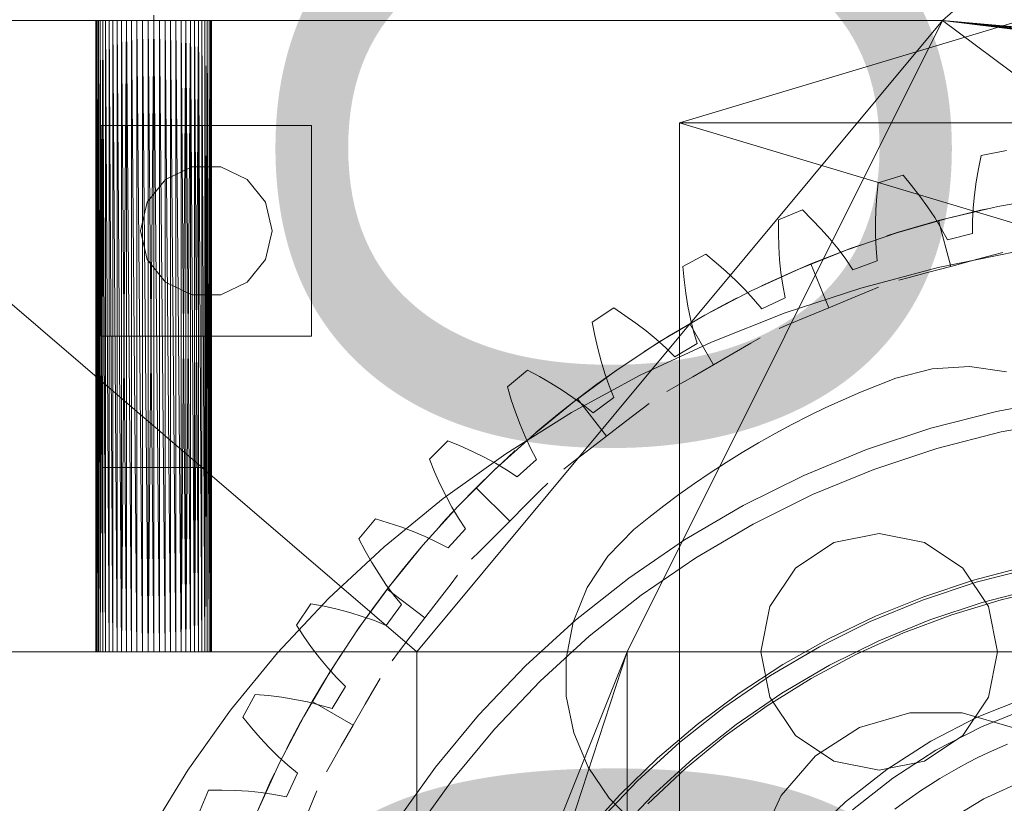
# Model space of a CAD drawing. Header units: millimetres. Extents: x -1970 to 61924, y -58230 to 6847.
# Tile 680 of 925: x 23999 to 24374, y 1882 to 2180. Entities that reach past the tile are written whole.
import ezdxf

# ---------------------------------------------------------------- set-up
doc = ezdxf.new("R2010")
doc.units = ezdxf.units.MM
for name, color, linetype, lineweight in [('COTAS_O', 1, 'Continuous', 0), ('COTAS_P', 1, 'Continuous', 0), ('lateral_briquetadora', 7, 'Continuous', 0)]:
    doc.layers.add(name, color=color, linetype=linetype, lineweight=lineweight)
doc.dimstyles.new('R19_100', dxfattribs={"dimtxt": 250, "dimasz": 150, "dimexe": 150, "dimexo": 80, "dimgap": 100, "dimtad": 1, "dimtih": 1, "dimtoh": 1, "dimdsep": 46, "dimcen": 0.09, "dimadec": 0, "dimazin": 0, "dimtfac": 1, "dimtdec": 4, "dimtofl": 0, "dimtmove": 0, "dimatfit": 3, "dimfxl": 1, "dimtolj": 1, "dimtzin": 0, "dimarcsym": 0})

# ---------------------------------------------------------------- blocks, each defined once
blk = doc.blocks.new('DIM_R26_4')
at = {"layer": 'COTAS_P'}
for p, q in [((15248.37, 1279.09), (24311.82, 4109.09)), ((24311.82, 4109.09), (24155.23, 4107.34)), ((24311.82, 4109.09), (24182.05, 4021.43)), ((24580.07, 3250), (24311.82, 4109.09)), ((15248.37, 1279.09), (15378.14, 1366.76)), ((15248.37, 1279.09), (15404.97, 1280.85)), ((15516.62, 420), (15248.37, 1279.09))]:
    blk.add_line(p, q, dxfattribs=at)
blk.add_text('9495 P', height=250, rotation=17.3406, dxfattribs=at).set_placement((19750.29, 2789.55))
blk = doc.blocks.new('DIM_R26_7')
at = {"layer": 'COTAS_P'}
for p, q in [((24250.07, 2141), (24400.07, 2186)), ((26750.07, 2141), (26600.07, 2186)), ((24250.07, 1241), (24250.07, 2141)), ((24250.07, 2141), (26750.07, 2141)), ((24250.07, 2141), (24400.07, 2096)), ((26750.07, 2141), (26600.07, 2096)), ((26750.07, 1241), (26750.07, 2141))]:
    blk.add_line(p, q, dxfattribs=at)
blk.add_text('2500 P', height=250, dxfattribs=at).set_placement((25500.07, 2241))
blk = doc.blocks.new('DIM_R26_23')
at = {"layer": 'COTAS_O'}
for p, q in [((23750.07, 2330), (24450.07, 2330)), ((24450.07, 2330), (24405.07, 2180)), ((24450.07, 0), (24450.07, 2330)), ((24450.07, 2330), (24495.07, 2180)), ((24450.07, 0), (24405.07, 150)), ((24450.07, 0), (24495.07, 150)), ((23750.07, 0), (24450.07, 0))]:
    blk.add_line(p, q, dxfattribs=at)
blk.add_text('2330 O', height=250, rotation=90, dxfattribs=at).set_placement((24350.07, 1165))

msp = doc.modelspace()

# ---------------------------------------------------------------- linework, layer by layer
at = {"layer": 'lateral_briquetadora'}
for p, q in [((24430.067, 2250), (24350.067, 2180)), ((23870.067, 2180), (24150.067, 1940)), ((24350.067, 2180), (23870.067, 2180)), ((24054.359, 2180), (23870.067, 2180)), ((24052.224, 2180), (23870.067, 2180)), ((24050.067, 2180), (23870.067, 2180)), ((24047.911, 2180), (23870.067, 2180)), ((24045.775, 2180), (23870.067, 2180)), ((24043.681, 2180), (23870.067, 2180)), ((24041.648, 2180), (23870.067, 2180)), ((24039.697, 2180), (23870.067, 2180)), ((24037.845, 2180), (23870.067, 2180)), ((24036.111, 2180), (23870.067, 2180)), ((24034.511, 2180), (23870.067, 2180)), ((24033.061, 2180), (23870.067, 2180)), ((24031.775, 2180), (23870.067, 2180)), ((24030.665, 2180), (23870.067, 2180)), ((24029.742, 2180), (23870.067, 2180)), ((24029.015, 2180), (23870.067, 2180)), ((24028.49, 2180), (23870.067, 2180)), ((24028.173, 2180), (23870.067, 2180)), ((24028.067, 2180), (23870.067, 2180)), ((24028.067, 2180), (24028.173, 1940)), ((24028.067, 1940), (24028.067, 2180)), ((24028.067, 2180), (24028.173, 2180)), ((24028.173, 2180), (24028.49, 1940)), ((24028.173, 1940), (24028.173, 2180)), ((24028.173, 2180), (24028.49, 2180)), ((24028.49, 2180), (24029.015, 1940)), ((24028.49, 1940), (24028.49, 2180)), ((24028.49, 2180), (24029.015, 2180)), ((24029.015, 2180), (24029.742, 1940)), ((24029.015, 1940), (24029.015, 2180)), ((24029.015, 2180), (24029.742, 2180)), ((24029.742, 2180), (24030.665, 1940)), ((24029.742, 1940), (24029.742, 2180)), ((24029.742, 2180), (24030.665, 2180)), ((24030.665, 2180), (24029.742, 1940)), ((24030.665, 2180), (24031.775, 1940)), ((24030.665, 1940), (24030.665, 2180)), ((24030.665, 2180), (24031.775, 2180)), ((24031.775, 2180), (24033.061, 1940)), ((24031.775, 1940), (24031.775, 2180)), ((24031.775, 2180), (24033.061, 2180)), ((24033.061, 2180), (24034.511, 1940)), ((24033.061, 1940), (24033.061, 2180)), ((24033.061, 2180), (24034.511, 2180)), ((24034.511, 2180), (24034.511, 1940)), ((24034.511, 2180), (24036.111, 1940)), ((24034.511, 2180), (24036.111, 2180)), ((24036.111, 2180), (24036.111, 1940)), ((24036.111, 2180), (24037.845, 1940)), ((24036.111, 2180), (24037.845, 2180)), ((24037.845, 2180), (24037.845, 1940)), ((24037.845, 2180), (24039.697, 1940)), ((24037.845, 2180), (24039.697, 2180)), ((24039.697, 2180), (24037.845, 1940)), ((24039.697, 2180), (24039.697, 1940)), ((24039.697, 2180), (24041.648, 1940)), ((24039.697, 2180), (24041.648, 2180)), ((24041.648, 2180), (24041.648, 1940)), ((24041.648, 2180), (24043.681, 1940)), ((24041.648, 2180), (24043.681, 2180)), ((24043.681, 2180), (24043.681, 1940)), ((24043.681, 2180), (24045.775, 1940)), ((24043.681, 2180), (24045.775, 2180)), ((24045.775, 2180), (24045.775, 1940)), ((24045.775, 2180), (24047.911, 1940)), ((24045.775, 2180), (24047.911, 2180)), ((24047.911, 2180), (24047.911, 1940)), ((24047.911, 2180), (24050.067, 1940)), ((24047.911, 2180), (24050.067, 2180)), ((24050.067, 2180), (24047.911, 1940)), ((24050.067, 2182), (24050.067, 2010)), ((24050.067, 2180), (24050.067, 1940)), ((24050.067, 2180), (24052.224, 1940)), ((24050.067, 2180), (24052.224, 2180)), ((24052.224, 2180), (24052.224, 1940)), ((24052.224, 2180), (24054.359, 1940)), ((24052.224, 2180), (24054.359, 2180)), ((24052.224, 2180), (24350.067, 2180)), ((24054.359, 2180), (24054.359, 1940)), ((24054.359, 2180), (24056.454, 1940)), ((24054.359, 2180), (24056.454, 2180)), ((24054.359, 2180), (24350.067, 2180)), ((24056.454, 2180), (24056.454, 1940)), ((24056.454, 2180), (24058.487, 1940)), ((24056.454, 2180), (24058.487, 2180)), ((24056.454, 2180), (24350.067, 2180)), ((24058.487, 2180), (24058.487, 1940)), ((24058.487, 2180), (24060.438, 1940)), ((24058.487, 2180), (24060.438, 2180)), ((24058.487, 2180), (24350.067, 2180)), ((24060.438, 2180), (24060.438, 1940)), ((24062.29, 2180), (24060.438, 1940)), ((24060.438, 2180), (24062.29, 2180)), ((24060.438, 2180), (24350.067, 2180)), ((24060.438, 2180), (24062.29, 1940)), ((24062.29, 2180), (24062.29, 1940)), ((24062.29, 1940), (24064.024, 2180)), ((24062.29, 2180), (24064.024, 2180)), ((24062.29, 2180), (24350.067, 2180)), ((24062.29, 2180), (24064.024, 1940)), ((24064.024, 2180), (24064.024, 1940)), ((24064.024, 2180), (24065.624, 1940)), ((24064.024, 2180), (24065.624, 2180)), ((24064.024, 2180), (24350.067, 2180)), ((24065.624, 2180), (24065.624, 1940)), ((24065.624, 1940), (24067.074, 2180)), ((24065.624, 2180), (24067.074, 2180)), ((24065.624, 2180), (24350.067, 2180)), ((24067.074, 1940), (24065.624, 2180)), ((24067.074, 2180), (24067.074, 1940)), ((24067.074, 2180), (24068.36, 1940)), ((24067.074, 2180), (24068.36, 2180)), ((24350.067, 2180), (24067.074, 2180)), ((24068.36, 2180), (24069.47, 1940)), ((24068.36, 1940), (24068.36, 2180)), ((24068.36, 2180), (24069.47, 2180)), ((24350.067, 2180), (24068.36, 2180)), ((24069.47, 2180), (24069.47, 1940)), ((24069.47, 1940), (24070.393, 2180)), ((24069.47, 2180), (24070.393, 2180)), ((24350.067, 2180), (24069.47, 2180)), ((24070.393, 1940), (24069.47, 2180)), ((24070.393, 2180), (24070.393, 1940)), ((24070.393, 2180), (24071.12, 1940)), ((24070.393, 2180), (24071.12, 2180)), ((24350.067, 2180), (24070.393, 2180)), ((24071.12, 2180), (24071.12, 1940)), ((24071.12, 1940), (24071.645, 2180)), ((24071.12, 2180), (24071.645, 2180)), ((24350.067, 2180), (24071.12, 2180)), ((24071.645, 1940), (24071.12, 2180)), ((24071.645, 2180), (24071.645, 1940)), ((24071.645, 2180), (24071.962, 1940)), ((24071.645, 2180), (24071.962, 2180)), ((24350.067, 2180), (24071.645, 2180)), ((24071.962, 2180), (24071.962, 1940)), ((24071.962, 1940), (24072.067, 2180)), ((24071.962, 2180), (24072.067, 2180)), ((24350.067, 2180), (24071.962, 2180)), ((24071.962, 2180), (24072.067, 1940)), ((24072.067, 2180), (24072.067, 1940)), ((24072.067, 2180), (24350.067, 2180)), ((24350.067, 2180), (24150.067, 1940)), ((24350.067, 2180), (24230.067, 1940)), ((24350.067, 2180), (24629.579, 2152.322)), ((24628.488, 2155.371), (24350.067, 2180)), ((24350.067, 2180), (24670.067, 1940)), ((24634.558, 2144.015), (24350.067, 2180)), ((24632.629, 2146.616), (24350.067, 2180)), ((24630.964, 2149.394), (24350.067, 2180)), ((24030.067, 2140), (24030.067, 2060)), ((24110.067, 2140), (24030.067, 2140)), ((24110.067, 2140), (24110.067, 2060)), ((24363.742, 2123.571), (24364.763, 2128.583)), ((24364.763, 2128.583), (24374.434, 2130.507)), ((24054.48, 2119.546), (24064.504, 2124.373)), ((24064.504, 2124.373), (24075.631, 2124.373)), ((24075.631, 2124.373), (24085.655, 2119.546)), ((24362.893, 2118.587), (24363.742, 2123.571)), ((24325.615, 2118.278), (24335.052, 2121.141)), ((24335.052, 2121.141), (24338.315, 2117.202)), ((24047.543, 2110.847), (24054.48, 2119.546)), ((24085.655, 2119.546), (24092.592, 2110.847)), ((24325.091, 2113.191), (24325.615, 2118.278)), ((24338.315, 2117.202), (24341.413, 2113.206)), ((24362.225, 2113.634), (24362.893, 2118.587)), ((24324.735, 2108.147), (24325.091, 2113.191)), ((24341.413, 2113.206), (24344.337, 2109.153)), ((24361.749, 2108.717), (24362.225, 2113.634)), ((24371.108, 2109.221), (24390.67, 2112.727)), ((24045.067, 2100), (24047.543, 2110.847)), ((24092.592, 2110.847), (24095.067, 2100)), ((24344.337, 2109.153), (24347.074, 2105.041)), ((24351.749, 2104.728), (24371.108, 2109.221)), ((24361.484, 2103.844), (24361.749, 2108.717)), ((24364.494, 2107.802), (24368.46, 2108.667)), ((24287.666, 2104.186), (24296.777, 2107.96)), ((24296.777, 2107.96), (24300.41, 2104.36)), ((24324.555, 2103.152), (24324.735, 2108.147)), ((24332.642, 2099.261), (24351.749, 2104.728)), ((24347.074, 2105.041), (24349.605, 2100.868)), ((24348.546, 2103.884), (24357.375, 2106.141)), ((24357.375, 2106.141), (24348.546, 2103.884)), ((24357.375, 2106.141), (24364.494, 2107.802)), ((24364.494, 2107.802), (24357.375, 2106.141)), ((24287.643, 2099.071), (24287.666, 2104.186)), ((24300.41, 2104.36), (24303.885, 2100.687)), ((24324.564, 2098.213), (24324.555, 2103.152)), ((24339.771, 2101.424), (24332.776, 2099.303)), ((24348.546, 2103.884), (24339.771, 2101.424)), ((24353.204, 2086.498), (24348.546, 2103.884)), ((24349.605, 2100.868), (24351.903, 2096.629)), ((24361.457, 2099.022), (24361.484, 2103.844)), ((24047.543, 2089.153), (24045.067, 2100)), ((24095.067, 2100), (24092.592, 2089.153)), ((24287.783, 2094.017), (24287.643, 2099.071)), ((24303.885, 2100.687), (24307.193, 2096.94)), ((24313.837, 2092.833), (24332.642, 2099.261)), ((24324.777, 2093.337), (24324.564, 2098.213)), ((24332.776, 2099.303), (24328.908, 2098.069)), ((24351.903, 2096.629), (24361.457, 2099.022)), ((24288.094, 2089.029), (24287.783, 2094.017)), ((24307.193, 2096.94), (24310.319, 2093.116)), ((24315.26, 2093.357), (24319.079, 2094.733)), ((24251.282, 2086.442), (24259.979, 2091.091)), ((24259.979, 2091.091), (24263.947, 2087.864)), ((24295.381, 2085.461), (24313.837, 2092.833)), ((24299.96, 2087.392), (24308.419, 2090.781)), ((24308.419, 2090.781), (24315.26, 2093.357)), ((24310.319, 2093.116), (24313.248, 2089.211)), ((24325.223, 2088.535), (24324.777, 2093.337)), ((24348.423, 2086.03), (24378.375, 2092.122)), ((24362.006, 2088.856), (24369.063, 2090.747)), ((24369.063, 2090.747), (24372.98, 2091.797)), ((24054.48, 2080.454), (24047.543, 2089.153)), ((24092.592, 2089.153), (24085.655, 2080.454)), ((24251.76, 2081.35), (24251.282, 2086.442)), ((24263.947, 2087.864), (24267.765, 2084.549)), ((24288.587, 2084.114), (24288.094, 2089.029)), ((24299.96, 2087.392), (24291.582, 2083.807)), ((24306.848, 2070.762), (24299.96, 2087.392)), ((24313.248, 2089.211), (24315.949, 2085.217)), ((24315.949, 2085.217), (24325.223, 2088.535)), ((24318.991, 2078.241), (24348.423, 2086.03)), ((24353.204, 2086.498), (24344.403, 2084.14)), ((24353.204, 2086.498), (24362.006, 2088.856)), ((24267.765, 2084.549), (24271.424, 2081.145)), ((24277.323, 2077.164), (24295.381, 2085.461)), ((24291.582, 2083.807), (24284.923, 2080.791)), ((24289.277, 2079.283), (24288.587, 2084.114)), ((24337.345, 2082.248), (24333.429, 2081.199)), ((24344.403, 2084.14), (24337.345, 2082.248)), ((24064.504, 2075.627), (24054.48, 2080.454)), ((24085.655, 2080.454), (24075.631, 2075.627)), ((24252.395, 2076.334), (24251.76, 2081.35)), ((24271.424, 2081.145), (24274.911, 2077.646)), ((24284.923, 2080.791), (24281.25, 2079.063)), ((24290.191, 2074.548), (24289.277, 2079.283)), ((24322.017, 2077.045), (24325.763, 2078.597)), ((24075.631, 2075.627), (24064.504, 2075.627)), ((24253.193, 2071.4), (24252.395, 2076.334)), ((24259.708, 2067.962), (24277.323, 2077.164)), ((24274.911, 2077.646), (24278.207, 2074.047)), ((24290.206, 2068.791), (24318.991, 2078.241)), ((24315.266, 2074.249), (24322.017, 2077.045)), ((24254.165, 2066.557), (24253.193, 2071.4)), ((24261.887, 2069.163), (24268.333, 2072.61)), ((24268.333, 2072.61), (24271.94, 2074.472)), ((24278.207, 2074.047), (24281.288, 2070.337)), ((24281.288, 2070.337), (24290.191, 2074.548)), ((24306.848, 2070.762), (24315.266, 2074.249)), ((24216.811, 2065.217), (24225.011, 2070.696)), ((24225.011, 2070.696), (24229.276, 2067.874)), ((24229.276, 2067.874), (24233.401, 2064.949)), ((24242.581, 2057.881), (24259.708, 2067.962)), ((24253.942, 2064.698), (24261.887, 2069.163)), ((24262.192, 2057.718), (24290.206, 2068.791)), ((24298.43, 2067.275), (24291.68, 2064.479)), ((24306.848, 2070.762), (24298.43, 2067.275)), ((24217.787, 2060.196), (24216.811, 2065.217)), ((24233.401, 2064.949), (24237.376, 2061.92)), ((24253.942, 2064.698), (24246.104, 2060.051)), ((24262.942, 2049.11), (24253.942, 2064.698)), ((24255.326, 2061.816), (24254.165, 2066.557)), ((24291.68, 2064.479), (24287.933, 2062.927)), ((24110.067, 2060), (24030.067, 2060)), ((24218.91, 2055.266), (24217.787, 2060.196)), ((24237.376, 2061.92), (24241.189, 2058.779)), ((24246.104, 2060.051), (24239.896, 2056.192)), ((24256.699, 2057.194), (24255.326, 2061.816)), ((24225.988, 2046.944), (24242.581, 2057.881)), ((24235.067, 2045.07), (24262.192, 2057.718)), ((24239.896, 2056.192), (24236.479, 2053.999)), ((24241.189, 2058.779), (24244.822, 2055.521)), ((24248.252, 2052.131), (24256.699, 2057.194)), ((24270.833, 2053.666), (24277.161, 2057.319)), ((24277.161, 2057.319), (24280.673, 2059.347)), ((24220.188, 2050.435), (24218.91, 2055.266)), ((24244.822, 2055.521), (24248.252, 2052.131)), ((24262.942, 2049.11), (24270.833, 2053.666)), ((24221.63, 2045.711), (24220.188, 2050.435)), ((24262.942, 2049.11), (24255.052, 2044.554)), ((24184.587, 2040.716), (24192.21, 2046.972)), ((24192.21, 2046.972), (24196.732, 2044.581)), ((24208.949, 2030.903), (24235.067, 2045.07)), ((24209.969, 2035.182), (24225.988, 2046.944)), ((24218.575, 2041.656), (24224.516, 2045.915)), ((24223.25, 2041.107), (24221.63, 2045.711)), ((24224.516, 2045.915), (24227.849, 2048.232)), ((24332.334, 2043.965), (24346.085, 2047.556)), ((24346.085, 2047.556), (24360.273, 2048.395)), ((24360.273, 2048.395), (24374.351, 2046.45)), ((24196.732, 2044.581), (24201.124, 2042.075)), ((24201.124, 2042.075), (24205.376, 2039.45)), ((24211.281, 2036.193), (24218.575, 2041.656)), ((24225.07, 2036.641), (24223.25, 2041.107)), ((24255.052, 2044.554), (24248.724, 2040.901)), ((24318.888, 2038.675), (24325.583, 2041.391)), ((24325.583, 2041.391), (24332.334, 2043.965)), ((24186.05, 2035.815), (24184.587, 2040.716)), ((24205.376, 2039.45), (24209.478, 2036.698)), ((24248.724, 2040.901), (24245.212, 2038.873)), ((24312.252, 2035.817), (24318.888, 2038.675)), ((24187.651, 2031.019), (24186.05, 2035.815)), ((24194.567, 2022.623), (24209.969, 2035.182)), ((24211.281, 2036.193), (24204.116, 2030.562)), ((24209.478, 2036.698), (24213.414, 2033.812)), ((24222.239, 2021.912), (24211.281, 2036.193)), ((24213.414, 2033.812), (24217.159, 2030.774)), ((24217.159, 2030.774), (24225.07, 2036.641)), ((24235.264, 2031.907), (24238.481, 2034.376)), ((24305.679, 2032.818), (24312.252, 2035.817)), ((24395.952, 2036.021), (24370.595, 2031.364)), ((24183.95, 2015.275), (24208.949, 2030.903)), ((24189.397, 2026.336), (24187.651, 2031.019)), ((24204.116, 2030.562), (24198.465, 2025.925)), ((24229.467, 2027.459), (24235.264, 2031.907)), ((24299.171, 2029.681), (24305.679, 2032.818)), ((24370.595, 2031.364), (24345.624, 2024.953)), ((24191.295, 2021.776), (24189.397, 2026.336)), ((24222.239, 2021.912), (24229.467, 2027.459)), ((24286.362, 2022.994), (24292.731, 2026.406)), ((24292.731, 2026.406), (24299.171, 2029.681)), ((24397.122, 2028.107), (24372.313, 2023.551)), ((24179.82, 2009.3), (24194.567, 2022.623)), ((24198.465, 2025.925), (24195.364, 2023.305)), ((24280.067, 2019.449), (24286.362, 2022.994)), ((24345.624, 2024.953), (24321.16, 2016.818)), ((24372.313, 2023.551), (24347.882, 2017.278)), ((24154.92, 2013.174), (24161.893, 2020.147)), ((24161.893, 2020.147), (24166.628, 2018.211)), ((24193.358, 2017.352), (24191.295, 2021.776)), ((24222.239, 2021.912), (24215.01, 2016.366)), ((24273.849, 2015.77), (24280.067, 2019.449)), ((24160.175, 1998.254), (24183.95, 2015.275)), ((24166.628, 2018.211), (24171.244, 2016.148)), ((24171.244, 2016.148), (24175.733, 2013.952)), ((24184.557, 2013.729), (24187.56, 2016.461)), ((24195.607, 2013.087), (24193.358, 2017.352)), ((24215.01, 2016.366), (24209.213, 2011.918)), ((24267.711, 2011.96), (24273.849, 2015.77)), ((24321.16, 2016.818), (24297.322, 2007)), ((24347.882, 2017.278), (24323.947, 2009.319)), ((24156.856, 2008.44), (24154.92, 2013.174)), ((24175.733, 2013.952), (24180.085, 2011.616)), ((24179.223, 2008.731), (24184.557, 2013.729)), ((24180.085, 2011.616), (24184.285, 2009.129)), ((24188.309, 2006.473), (24195.607, 2013.087)), ((24209.213, 2011.918), (24205.996, 2009.449)), ((24261.654, 2008.02), (24267.711, 2011.96)), ((24034.431, 2010), (24030.569, 2010)), ((24041.39, 2010), (24034.431, 2010)), ((24050.067, 2010), (24041.39, 2010)), ((24050.067, 2010), (24058.745, 2010)), ((24058.745, 2010), (24065.704, 2010)), ((24065.704, 2010), (24069.566, 2010)), ((24158.92, 2003.824), (24156.856, 2008.44)), ((24165.768, 1995.247), (24179.82, 2009.3)), ((24172.705, 2002.363), (24179.223, 2008.731)), ((24184.285, 2009.129), (24188.309, 2006.473)), ((24255.683, 2003.953), (24261.654, 2008.02)), ((24323.947, 2009.319), (24300.624, 1999.713)), ((24161.116, 1999.334), (24158.92, 2003.824)), ((24197.042, 2001.244), (24199.91, 2004.112)), ((24249.8, 1999.76), (24255.683, 2003.953)), ((24297.322, 2007), (24274.225, 1995.545)), ((24172.705, 2002.363), (24166.336, 1995.844)), ((24185.433, 1989.635), (24172.705, 2002.363)), ((24191.876, 1996.078), (24197.042, 2001.244)), ((24244.007, 1995.442), (24249.8, 1999.76)), ((24137.727, 1979.914), (24160.175, 1998.254)), ((24163.452, 1994.982), (24161.116, 1999.334)), ((24185.433, 1989.635), (24191.876, 1996.078)), ((24300.624, 1999.713), (24278.027, 1988.506)), ((24152.445, 1980.501), (24165.768, 1995.247)), ((24166.336, 1995.844), (24161.339, 1990.51)), ((24165.939, 1990.783), (24163.452, 1994.982)), ((24238.307, 1991.003), (24244.007, 1995.442)), ((24274.225, 1995.545), (24251.982, 1982.51)), ((24128.095, 1982.857), (24134.351, 1990.48)), ((24134.351, 1990.48), (24139.253, 1989.017)), ((24139.253, 1989.017), (24144.049, 1987.416)), ((24161.339, 1990.51), (24158.606, 1987.508)), ((24168.595, 1986.758), (24165.939, 1990.783)), ((24185.433, 1989.635), (24178.99, 1983.192)), ((24232.703, 1986.443), (24238.307, 1991.003)), ((24278.027, 1988.506), (24256.265, 1975.753)), ((24144.049, 1987.416), (24148.732, 1985.671)), ((24148.732, 1985.671), (24153.292, 1983.773)), ((24161.981, 1979.46), (24168.595, 1986.758)), ((24222.717, 1976.329), (24232.703, 1986.443)), ((24308.722, 1981.565), (24325.942, 1984.991)), ((24325.942, 1984.991), (24343.163, 1981.565)), ((24130.486, 1978.335), (24128.095, 1982.857)), ((24153.292, 1983.773), (24157.715, 1981.709)), ((24157.715, 1981.709), (24161.981, 1979.46)), ((24178.99, 1983.192), (24173.823, 1978.025)), ((24251.982, 1982.51), (24230.701, 1967.957)), ((24294.123, 1971.811), (24308.722, 1981.565)), ((24343.163, 1981.565), (24357.762, 1971.811)), ((24116.703, 1960.332), (24137.727, 1979.914)), ((24132.992, 1973.944), (24130.486, 1978.335)), ((24139.886, 1965.099), (24152.445, 1980.501)), ((24149.142, 1976.603), (24151.762, 1979.704)), ((24173.823, 1978.025), (24170.956, 1975.158)), ((24135.618, 1969.691), (24132.992, 1973.944)), ((24144.506, 1970.952), (24149.142, 1976.603)), ((24214.897, 1964.462), (24222.717, 1976.329)), ((24256.265, 1975.753), (24235.444, 1961.515)), ((24138.875, 1963.787), (24144.506, 1970.952)), ((24284.368, 1957.212), (24294.123, 1971.811)), ((24357.762, 1971.811), (24367.517, 1957.212)), ((24361.864, 1967.187), (24381.086, 1972.228)), ((24383.697, 1971.788), (24362.843, 1966.434)), ((24138.369, 1965.589), (24135.618, 1969.691)), ((24163.15, 1965.855), (24165.618, 1969.072)), ((24230.701, 1967.957), (24210.485, 1951.958)), ((24362.843, 1966.434), (24342.412, 1959.64)), ((24343.004, 1960.925), (24361.864, 1967.187)), ((24128.123, 1949.08), (24139.886, 1965.099)), ((24138.875, 1963.787), (24133.411, 1956.493)), ((24141.256, 1961.654), (24138.369, 1965.589)), ((24153.155, 1952.829), (24138.875, 1963.787)), ((24158.702, 1960.058), (24163.15, 1965.855)), ((24209.541, 1951.297), (24214.897, 1964.462)), ((24385.415, 1963.975), (24365.101, 1958.759)), ((24372.422, 1959.778), (24391.54, 1964.236)), ((24097.191, 1939.592), (24116.703, 1960.332)), ((24144.293, 1957.909), (24141.256, 1961.654)), ((24153.155, 1952.829), (24158.702, 1960.058)), ((24235.444, 1961.515), (24215.665, 1945.862)), ((24342.412, 1959.64), (24322.504, 1951.44)), ((24324.585, 1953.468), (24343.004, 1960.925)), ((24365.101, 1958.759), (24345.199, 1952.141)), ((24353.636, 1954.079), (24372.422, 1959.778)), ((24104.371, 1950.057), (24109.85, 1958.256)), ((24109.85, 1958.256), (24114.871, 1957.281)), ((24114.871, 1957.281), (24119.801, 1956.158)), ((24119.801, 1956.158), (24124.633, 1954.88)), ((24124.633, 1954.88), (24129.357, 1953.438)), ((24133.411, 1956.493), (24129.153, 1950.552)), ((24138.426, 1949.998), (24144.293, 1957.909)), ((24280.942, 1939.991), (24284.368, 1957.212)), ((24367.517, 1957.212), (24370.942, 1939.991)), ((24129.357, 1953.438), (24133.961, 1951.818)), ((24133.961, 1951.818), (24138.426, 1949.998)), ((24153.155, 1952.829), (24147.608, 1945.6)), ((24210.485, 1951.958), (24191.432, 1934.59)), ((24206.858, 1937.34), (24209.541, 1951.297)), ((24322.504, 1951.44), (24303.215, 1941.874)), ((24306.681, 1944.846), (24324.585, 1953.468)), ((24345.199, 1952.141), (24325.807, 1944.154)), ((24335.262, 1947.164), (24353.636, 1954.079)), ((24107.194, 1945.791), (24104.371, 1950.057)), ((24117.187, 1932.486), (24128.123, 1949.08)), ((24129.153, 1950.552), (24126.835, 1947.219)), ((24110.118, 1941.666), (24107.194, 1945.791)), ((24147.608, 1945.6), (24143.16, 1939.803)), ((24215.665, 1945.862), (24197.024, 1928.869)), ((24289.366, 1935.094), (24306.681, 1944.846)), ((24325.807, 1944.154), (24307.017, 1934.835)), ((24317.381, 1939.062), (24335.262, 1947.164)), ((23950.067, 1940), (24150.067, 1940)), ((24036.111, 1940), (23950.067, 1940)), ((23950.067, 1940), (24034.511, 1940)), ((23950.067, 1940), (24033.061, 1940)), ((23950.067, 1940), (24031.775, 1940)), ((24037.845, 1940), (23950.067, 1940)), ((23950.067, 1940), (24030.665, 1940)), ((24039.697, 1940), (23950.067, 1940)), ((24041.648, 1940), (23950.067, 1940)), ((23950.067, 1940), (24029.742, 1940)), ((24043.681, 1940), (23950.067, 1940)), ((23950.067, 1940), (24029.015, 1940)), ((24045.775, 1940), (23950.067, 1940)), ((23950.067, 1940), (24028.49, 1940)), ((24047.911, 1940), (23950.067, 1940)), ((23950.067, 1940), (24028.173, 1940)), ((24050.067, 1940), (23950.067, 1940)), ((23950.067, 1940), (24028.067, 1940)), ((24028.173, 1940), (24028.067, 1940)), ((24028.49, 1940), (24028.173, 1940)), ((24029.015, 1940), (24028.49, 1940)), ((24029.742, 1940), (24029.015, 1940)), ((24030.665, 1940), (24029.742, 1940)), ((24031.775, 1940), (24030.665, 1940)), ((24033.061, 1940), (24031.775, 1940)), ((24034.511, 1940), (24033.061, 1940)), ((24036.111, 1940), (24034.511, 1940)), ((24037.845, 1940), (24036.111, 1940)), ((24039.697, 1940), (24037.845, 1940)), ((24041.648, 1940), (24039.697, 1940)), ((24043.681, 1940), (24041.648, 1940)), ((24045.775, 1940), (24043.681, 1940)), ((24047.911, 1940), (24045.775, 1940)), ((24050.067, 1940), (24047.911, 1940)), ((24052.224, 1940), (24050.067, 1940)), ((24050.067, 1940), (24150.067, 1940)), ((24054.359, 1940), (24052.224, 1940)), ((24052.224, 1940), (24150.067, 1940)), ((24056.454, 1940), (24054.359, 1940)), ((24054.359, 1940), (24150.067, 1940)), ((24058.487, 1940), (24056.454, 1940)), ((24056.454, 1940), (24150.067, 1940)), ((24060.438, 1940), (24058.487, 1940)), ((24058.487, 1940), (24150.067, 1940)), ((24062.29, 1940), (24060.438, 1940)), ((24060.438, 1940), (24150.067, 1940)), ((24064.024, 1940), (24062.29, 1940)), ((24062.29, 1940), (24150.067, 1940)), ((24065.624, 1940), (24064.024, 1940)), ((24064.024, 1940), (24150.067, 1940)), ((24067.074, 1940), (24065.624, 1940)), ((24065.624, 1940), (24150.067, 1940)), ((24068.36, 1940), (24067.074, 1940)), ((24067.074, 1940), (24150.067, 1940)), ((24069.47, 1940), (24068.36, 1940)), ((24068.36, 1940), (24150.067, 1940)), ((24070.393, 1940), (24069.47, 1940)), ((24069.47, 1940), (24150.067, 1940)), ((24071.12, 1940), (24070.393, 1940)), ((24070.393, 1940), (24150.067, 1940)), ((24071.645, 1940), (24071.12, 1940)), ((24071.12, 1940), (24150.067, 1940)), ((24071.962, 1940), (24071.645, 1940)), ((24071.645, 1940), (24150.067, 1940)), ((24072.067, 1940), (24071.962, 1940)), ((24071.962, 1940), (24150.067, 1940)), ((24072.067, 1940), (24150.067, 1940)), ((24113.148, 1937.691), (24110.118, 1941.666)), ((24150.067, 1940), (24150.067, 1740)), ((24150.067, 1740), (24230.067, 1940)), ((24230.067, 1940), (24150.067, 1940)), ((24230.067, 1940), (24150.067, 1695)), ((24230.067, 1510), (24230.067, 1940)), ((24230.067, 1940), (24670.067, 1940)), ((24230.067, 1504), (24230.067, 1940)), ((24284.368, 1922.77), (24280.942, 1939.991)), ((24303.215, 1941.874), (24284.64, 1930.988)), ((24370.942, 1939.991), (24367.517, 1922.77)), ((24079.277, 1917.784), (24097.191, 1939.592)), ((24116.288, 1933.879), (24113.148, 1937.691)), ((24118.876, 1935.172), (24121.069, 1938.588)), ((24143.16, 1939.803), (24140.692, 1936.586)), ((24206.948, 1923.128), (24206.858, 1937.34)), ((24300.067, 1929.808), (24317.381, 1939.062)), ((24107.105, 1915.36), (24117.187, 1932.486)), ((24115.017, 1928.964), (24118.876, 1935.172)), ((24119.547, 1930.245), (24116.288, 1933.879)), ((24191.432, 1934.59), (24173.635, 1915.937)), ((24272.711, 1924.253), (24289.366, 1935.094)), ((24307.017, 1934.835), (24288.922, 1924.231)), ((24110.369, 1921.125), (24115.017, 1928.964)), ((24122.937, 1926.816), (24119.547, 1930.245)), ((24134.167, 1926.344), (24136.194, 1929.856)), ((24197.024, 1928.869), (24179.612, 1910.62)), ((24284.64, 1930.988), (24266.867, 1918.834)), ((24283.396, 1919.441), (24300.067, 1929.808)), ((24117.873, 1918.368), (24122.937, 1926.816)), ((24130.513, 1920.016), (24134.167, 1926.344)), ((24083.977, 1915.089), (24088.625, 1923.786)), ((24088.625, 1923.786), (24093.718, 1923.307)), ((24093.718, 1923.307), (24098.734, 1922.673)), ((24098.734, 1922.673), (24103.668, 1921.874)), ((24103.668, 1921.874), (24108.51, 1920.902)), ((24110.369, 1921.125), (24105.905, 1913.181)), ((24125.957, 1912.125), (24110.369, 1921.125)), ((24209.81, 1909.207), (24206.948, 1923.128)), ((24256.786, 1912.368), (24272.711, 1924.253)), ((24288.922, 1924.231), (24271.61, 1912.392)), ((24294.123, 1908.171), (24284.368, 1922.77)), ((24367.517, 1922.77), (24357.762, 1908.171)), ((24363.246, 1915.113), (24381.71, 1922.505)), ((24063.036, 1895), (24079.277, 1917.784)), ((24108.51, 1920.902), (24113.251, 1919.742)), ((24113.251, 1919.742), (24117.873, 1918.368)), ((24125.957, 1912.125), (24130.513, 1920.016)), ((24266.867, 1918.834), (24249.984, 1905.473)), ((24267.439, 1908.006), (24283.396, 1919.441)), ((24364.907, 1911.475), (24383.019, 1918.725)), ((24087.204, 1911.12), (24083.977, 1915.089)), ((24097.904, 1897.745), (24107.105, 1915.36)), ((24173.635, 1915.937), (24157.18, 1896.09)), ((24318.488, 1911.209), (24337.605, 1916.823)), ((24337.605, 1916.823), (24357.53, 1916.823)), ((24345.567, 1905.999), (24363.246, 1915.113)), ((24357.53, 1916.823), (24376.647, 1911.209)), ((24090.518, 1907.302), (24087.204, 1911.12)), ((24105.905, 1913.181), (24102.458, 1906.735)), ((24125.957, 1912.125), (24121.402, 1904.234)), ((24179.612, 1910.62), (24163.513, 1891.202)), ((24241.654, 1899.486), (24256.786, 1912.368)), ((24271.61, 1912.392), (24255.164, 1899.377)), ((24301.727, 1900.438), (24318.488, 1911.209)), ((24347.567, 1902.535), (24364.907, 1911.475)), ((24093.923, 1903.643), (24090.518, 1907.302)), ((24102.458, 1906.735), (24100.595, 1903.127)), ((24215.332, 1896.111), (24209.81, 1909.207)), ((24252.264, 1895.552), (24267.439, 1908.006)), ((24308.722, 1898.416), (24294.123, 1908.171)), ((24357.762, 1908.171), (24343.163, 1898.416)), ((24097.422, 1900.157), (24093.923, 1903.643)), ((24121.402, 1904.234), (24117.748, 1897.906)), ((24249.984, 1905.473), (24234.072, 1890.968)), ((24328.836, 1895.246), (24345.567, 1905.999)), ((24331.156, 1891.988), (24347.567, 1902.535)), ((24371.027, 1903.263), (24367.257, 1901.543)), ((24374.832, 1904.902), (24371.027, 1903.263)), ((24101.021, 1896.86), (24097.422, 1900.157)), ((24227.379, 1885.662), (24241.654, 1899.486)), ((24255.164, 1899.377), (24239.664, 1885.247)), ((24288.68, 1885.38), (24301.727, 1900.438)), ((24363.524, 1899.743), (24359.831, 1897.865)), ((24367.257, 1901.543), (24363.524, 1899.743)), ((24048.537, 1871.338), (24063.036, 1895)), ((24089.606, 1879.686), (24097.904, 1897.745)), ((24104.731, 1893.78), (24101.021, 1896.86)), ((24117.748, 1897.906), (24115.721, 1894.394)), ((24157.18, 1896.09), (24142.147, 1875.146)), ((24223.304, 1884.344), (24215.332, 1896.111)), ((24237.935, 1882.132), (24252.264, 1895.552)), ((24325.942, 1894.991), (24308.722, 1898.416)), ((24313.202, 1882.952), (24328.836, 1895.246)), ((24343.163, 1898.416), (24325.942, 1894.991)), ((24356.178, 1895.909), (24352.567, 1893.875)), ((24359.831, 1897.865), (24356.178, 1895.909)), ((24094.276, 1890.145), (24096.004, 1893.818)), ((24100.52, 1884.876), (24104.731, 1893.78)), ((24163.513, 1891.202), (24148.805, 1870.711)), ((24315.821, 1879.929), (24331.156, 1891.988)), ((24349.001, 1891.765), (24345.481, 1889.58)), ((24352.567, 1893.875), (24349.001, 1891.765)), ((24383.443, 1892.216), (24365.754, 1884.032)), ((24067.108, 1878.29), (24070.881, 1887.401)), ((24070.881, 1887.401), (24075.996, 1887.424)), ((24075.996, 1887.424), (24081.05, 1887.284)), ((24091.261, 1883.486), (24094.276, 1890.145)), ((24234.072, 1890.968), (24219.209, 1875.391)), ((24345.481, 1889.58), (24342.007, 1887.321)), ((24081.05, 1887.284), (24086.039, 1886.973)), ((24086.039, 1886.973), (24090.953, 1886.481)), ((24090.953, 1886.481), (24095.785, 1885.79)), ((24095.785, 1885.79), (24100.52, 1884.876)), ((24110.589, 1883.388), (24112.14, 1887.134)), ((24214.019, 1870.951), (24227.379, 1885.662)), ((24233.417, 1874.359), (24223.304, 1884.344)), ((24239.664, 1885.247), (24225.186, 1870.073)), ((24280.403, 1867.256), (24288.68, 1885.38)), ((24338.582, 1884.988), (24335.208, 1882.583)), ((24342.007, 1887.321), (24338.582, 1884.988)), ((24365.754, 1884.032), (24349.054, 1873.984)), ((24087.676, 1875.108), (24091.261, 1883.486)), ((24107.792, 1876.637), (24110.589, 1883.388)), ((24298.807, 1869.227), (24313.202, 1882.952)), ((24335.208, 1882.583), (24331.886, 1880.107))]:
    msp.add_line(p, q, dxfattribs=at)

# ---------------------------------------------------------------- dimensions: what is measured, and where the dimension line sits
at = {"layer": 'COTAS_O'}
dim = msp.add_aligned_dim(p1=(23750.067, 0), p2=(23750.067, 2330), distance=-700, text='<> O', dimstyle='R19_100', dxfattribs=at)
dim.commit()
dim.dimension.update_dxf_attribs({"geometry": 'DIM_R26_23', "text_midpoint": (24450.067, 1165)})
at = {"layer": 'COTAS_P'}
for p1, p2, picture, middle in [((15516.618, 420), (24580.067, 3250), 'DIM_R26_4', (19780.096, 2694.095)), ((24250.067, 1241), (26750.067, 1241), 'DIM_R26_7', (25500.067, 2141))]:
    dim = msp.add_aligned_dim(p1=p1, p2=p2, distance=900, text='<> P', dimstyle='R19_100', dxfattribs=at)
    dim.commit()
    dim.dimension.update_dxf_attribs({"geometry": picture, "text_midpoint": middle})

doc.saveas('drawing.dxf')
